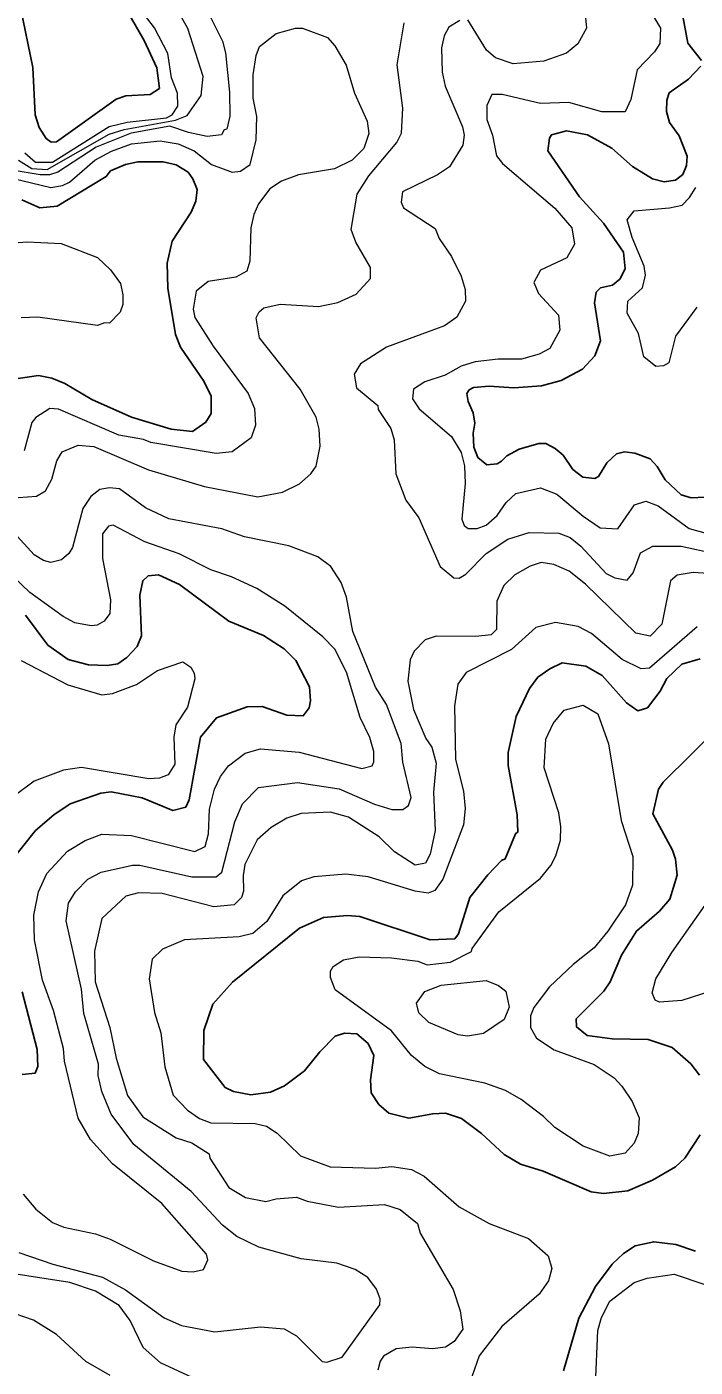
# Model space of a CAD drawing. Extents: x 673.3 to 698.5, y 6984.3 to 7012.3.
# Drawn here: x 677.291 to 678.252, y 7005.208 to 7007.134 of the extents above; entities that cross this region are included whole.
import ezdxf

# ---------------------------------------------------------------- set-up
doc = ezdxf.new("R2010")
doc.units = 0
doc.header["$LTSCALE"] = 0.032
doc.layers.add('1', color=7, linetype='Continuous', lineweight=25)
doc.layers.add('2', color=7, linetype='Continuous', lineweight=13)

msp = doc.modelspace()

# ---------------------------------------------------------------- linework, layer by layer
at = {"layer": '1'}
for points in [[(677.2821, 7007.1621), (677.2999, 7007.076), (677.3033, 7007.0076), (677.3091, 7006.9895), (677.3194, 7006.9737), (677.3263, 7006.9686), (677.3339, 7006.9689), (677.4199, 7007.0305), (677.4336, 7007.0353), (677.4688, 7007.0368), (677.4822, 7007.0458), (677.4783, 7007.0752), (677.46, 7007.1144), (677.4308, 7007.1652), (677.3645, 7007.2411), (677.2546, 7007.3088)], [(678.2339, 7007.1496), (678.2414, 7007.1107), (678.261, 7007.0859)], [(678.2601, 7007.0777), (678.2423, 7007.059), (678.2146, 7007.0393), (678.2113, 7007.0288), (678.2105, 7007.0125), (678.2151, 7006.9969), (678.229, 7006.9774), (678.2404, 7006.9484), (678.2394, 7006.9347), (678.2339, 7006.922), (678.2233, 7006.914), (678.2072, 7006.9116), (678.1907, 7006.9158), (678.1619, 7006.9335), (678.132, 7006.9598), (678.0969, 7006.9792), (678.0669, 7006.9847), (678.0454, 7006.9791), (678.0423, 7006.9744), (678.0403, 7006.9559), (678.0855, 7006.8899), (678.1201, 7006.8518), (678.1487, 7006.8104), (678.151, 7006.7864), (678.1436, 7006.7716), (678.133, 7006.7627), (678.1158, 7006.759), (678.1093, 7006.7528), (678.1073, 7006.7374), (678.1159, 7006.6831), (678.1077, 7006.6615), (678.0901, 7006.6422), (678.0592, 7006.6259), (678.031, 7006.6183), (677.9911, 7006.6154), (677.956, 7006.6175), (677.9331, 7006.6159), (677.9268, 7006.6124), (677.9239, 7006.607), (677.9255, 7006.5956), (677.9329, 7006.5794), (677.9352, 7006.5647), (677.9328, 7006.5502), (677.9336, 7006.5299), (677.9397, 7006.5153), (677.9525, 7006.5048), (677.9672, 7006.5061), (677.9737, 7006.5098), (677.9813, 7006.5176), (677.999, 7006.5272), (678.0273, 7006.5352), (678.0374, 7006.5353), (678.0506, 7006.5283), (678.0619, 7006.5183), (678.0761, 7006.4981), (678.0902, 7006.4869), (678.1078, 7006.4849), (678.1127, 7006.4881), (678.125, 7006.5076), (678.1389, 7006.5205), (678.1503, 7006.5231), (678.1652, 7006.5216), (678.1873, 7006.5134), (678.1972, 7006.5021), (678.2089, 7006.4829), (678.2317, 7006.4613), (678.2461, 7006.4572), (678.2656, 7006.458)], [(677.2788, 7006.6288), (677.3084, 7006.633), (677.3273, 7006.629), (677.3459, 7006.6215), (677.3848, 7006.5987), (677.442, 7006.5731), (677.499, 7006.5559), (677.5296, 7006.5526), (677.5485, 7006.5658), (677.5563, 7006.5784), (677.5565, 7006.6034), (677.5457, 7006.6249), (677.5124, 7006.674), (677.5052, 7006.692), (677.4938, 7006.7587), (677.4931, 7006.7946), (677.5004, 7006.8262), (677.5274, 7006.8679), (677.5345, 7006.8838), (677.536, 7006.9003), (677.5299, 7006.9159), (677.5231, 7006.9254), (677.506, 7006.9359), (677.4873, 7006.94), (677.4511, 7006.94), (677.4331, 7006.9366), (677.4118, 7006.9271), (677.4052, 7006.9192), (677.3351, 7006.8764), (677.31, 7006.8742), (677.2842, 7006.8856)], [(677.2684, 7005.9346), (677.304, 7005.979), (677.3304, 7006.0015), (677.3536, 7006.0171), (677.3978, 7006.0328), (677.4126, 7006.0344), (677.457, 7006.0261), (677.5012, 7006.0078), (677.5199, 7006.0127), (677.5249, 7006.0229), (677.541, 7006.1133), (677.5639, 7006.1411), (677.6079, 7006.1566), (677.6298, 7006.1574), (677.6652, 7006.1448), (677.6886, 7006.1439), (677.697, 7006.1551), (677.699, 7006.1656), (677.6974, 7006.1856), (677.678, 7006.2232), (677.661, 7006.2402), (677.6317, 7006.2591), (677.5819, 7006.28), (677.5106, 7006.3327), (677.4804, 7006.3463), (677.4659, 7006.3453), (677.4579, 7006.338), (677.454, 7006.3173), (677.4563, 7006.2588), (677.4498, 7006.2437), (677.4353, 7006.2276), (677.4222, 7006.2185), (677.4068, 7006.2161), (677.3801, 7006.2169), (677.3507, 7006.2249), (677.3217, 7006.2456), (677.2894, 7006.2885)], [(678.259, 7006.2258), (678.2324, 7006.2179), (678.2113, 7006.1973), (678.2014, 7006.1794), (678.1832, 7006.1555), (678.1692, 7006.1511), (678.1531, 7006.1627), (678.1182, 7006.2016), (678.0948, 7006.2152), (678.0609, 7006.2201), (678.043, 7006.2114), (678.0259, 7006.1992), (678.0135, 7006.1829), (677.9948, 7006.1431), (677.9833, 7006.0909), (677.9833, 7006.0724), (677.9962, 7006.0014), (677.997, 7005.977), (677.9936, 7005.9744), (677.9788, 7005.9383), (677.9733, 7005.9357), (677.9537, 7005.9153), (677.928, 7005.8825), (677.9116, 7005.8303), (677.9062, 7005.8232), (677.8708, 7005.822), (677.77, 7005.8554), (677.7524, 7005.8569), (677.7177, 7005.8538), (677.683, 7005.8384), (677.5869, 7005.761), (677.5588, 7005.7294), (677.5459, 7005.6913), (677.5453, 7005.6498), (677.5762, 7005.6094), (677.5886, 7005.6036), (677.6133, 7005.5988), (677.6415, 7005.6029), (677.6618, 7005.612), (677.6906, 7005.6337), (677.7123, 7005.6609), (677.7347, 7005.6832), (677.748, 7005.6875), (677.7658, 7005.6866), (677.782, 7005.6728), (677.7902, 7005.6557), (677.7854, 7005.6207), (677.7864, 7005.6018), (677.7974, 7005.5852), (677.8114, 7005.5727), (677.8404, 7005.5655), (677.8746, 7005.5719), (677.8928, 7005.5727), (677.9162, 7005.5652), (677.9447, 7005.5435), (677.9775, 7005.5133), (678.0009, 7005.4992), (678.0336, 7005.4894), (678.1022, 7005.4598), (678.1199, 7005.4571), (678.1548, 7005.4611), (678.1906, 7005.4765), (678.2235, 7005.4954), (678.2371, 7005.5081), (678.2592, 7005.5415)], [(678.2578, 7005.6274), (678.2455, 7005.6435), (678.2189, 7005.6669), (678.1844, 7005.6785), (678.1325, 7005.6794), (678.0968, 7005.6843), (678.0813, 7005.6967), (678.081, 7005.7084), (678.1206, 7005.7481), (678.1298, 7005.7616), (678.1457, 7005.7998), (678.1676, 7005.8343), (678.2004, 7005.8632), (678.2154, 7005.8801), (678.2259, 7005.915), (678.2235, 7005.9378), (678.2193, 7005.9509), (678.191, 7006.0031), (678.1991, 7006.0385), (678.2057, 7006.0485), (678.2867, 7006.1287)], [(677.2849, 7005.6282), (677.3035, 7005.6304), (677.3073, 7005.6398), (677.3065, 7005.6644), (677.2847, 7005.7473)], [(678.0625, 7005.2025), (678.0844, 7005.2782), (678.1086, 7005.3235), (678.1326, 7005.3556), (678.1487, 7005.3707), (678.1654, 7005.382), (678.1922, 7005.3878), (678.224, 7005.384), (678.2522, 7005.3743)]]:
    msp.add_lwpolyline(points, dxfattribs=at)
at = {"layer": '2'}
for points in [[(677.5335, 7007.1925), (677.5726, 7007.1138), (677.5769, 7007.0969), (677.5825, 7007.0405), (677.5833, 7007.006), (677.5787, 7006.9871), (677.5751, 7006.9861), (677.571, 7006.9792), (677.5506, 7006.9767), (677.5237, 7006.9822), (677.4967, 7006.9914), (677.4412, 7006.9814), (677.3911, 7006.9611), (677.336, 7006.9255), (677.324, 7006.9217), (677.3108, 7006.9214), (677.2733, 7006.9276)], [(677.2795, 7006.9426), (677.2984, 7006.9307), (677.3206, 7006.929), (677.4099, 7006.9799), (677.4315, 7006.9869), (677.5052, 7007.0002), (677.522, 7007.0067), (677.5418, 7007.0355), (677.545, 7007.0627), (677.5229, 7007.1317), (677.4978, 7007.177)], [(677.2884, 7006.9532), (677.3038, 7006.9399), (677.3282, 7006.9399), (677.4097, 7006.9908), (677.4354, 7006.9971), (677.4923, 7007.0036), (677.5002, 7007.0077), (677.5085, 7007.0202), (677.5077, 7007.0389), (677.4992, 7007.0609), (677.4938, 7007.0958), (677.475, 7007.133), (677.4381, 7007.1814)], [(678.0908, 7007.1822), (678.0956, 7007.1322), (678.0831, 7007.11), (678.0668, 7007.0963), (678.0342, 7007.085), (677.9902, 7007.081), (677.9649, 7007.0897), (677.9519, 7007.1008), (677.9249, 7007.1441)], [(677.6254, 7006.7244), (677.6321, 7006.7301), (677.6553, 7006.7357), (677.7107, 7006.7324), (677.7384, 7006.7382), (677.7647, 7006.7501), (677.7852, 7006.7726), (677.7853, 7006.7882), (677.7644, 7006.8246), (677.7577, 7006.8429), (677.7659, 7006.8939), (677.7827, 7006.9199), (677.8233, 7006.9678), (677.83, 7006.9814), (677.8317, 7007.0174), (677.8237, 7007.0796), (677.8337, 7007.14)], [(677.9134, 7007.1434), (677.8978, 7007.1338), (677.8911, 7007.1215)], [(678.192, 7007.1491), (678.2021, 7007.1322), (678.2008, 7007.1102), (678.1934, 7007.0983), (678.1682, 7007.0725), (678.1595, 7007.03), (678.1511, 7007.0121), (678.1178, 7007.0122), (678.0704, 7007.0255), (678.0293, 7007.024), (677.9746, 7007.0369), (677.9594, 7007.0369), (677.9523, 7007.0212), (677.9523, 7007.001), (677.9604, 7006.9783), (677.9663, 7006.9489)], [(677.2703, 7006.9165), (677.3261, 7006.9035), (677.3429, 7006.9064), (677.3528, 7006.9108), (677.3892, 7006.9427), (677.4131, 7006.9555), (677.442, 7006.9662), (677.483, 7006.9702), (677.5087, 7006.9661), (677.5321, 7006.9561), (677.5568, 7006.9363), (677.5864, 7006.9254), (677.5984, 7006.9269), (677.6121, 7006.9364), (677.6208, 7006.9718), (677.6217, 7007.0056), (677.6168, 7007.0315), (677.6166, 7007.0653), (677.621, 7007.0929), (677.6258, 7007.1061), (677.6496, 7007.1249), (677.6776, 7007.1322), (677.6876, 7007.1322), (677.7236, 7007.1189), (677.734, 7007.107), (677.7503, 7007.0793), (677.7622, 7007.0388), (677.7806, 7006.9986), (677.7828, 7006.9811), (677.7756, 7006.9592), (677.7589, 7006.9428), (677.7333, 7006.9299), (677.682, 7006.9216), (677.6573, 7006.9126), (677.6408, 7006.9013), (677.6244, 7006.88), (677.6176, 7006.8643), (677.6135, 7006.8451), (677.612, 7006.7973), (677.6076, 7006.783), (677.5919, 7006.7746), (677.552, 7006.7682), (677.5346, 7006.7543), (677.5305, 7006.7285), (677.5328, 7006.7166), (677.5591, 7006.6752)], [(677.8911, 7007.1215), (677.8872, 7007.1043), (677.888, 7007.0689), (677.8924, 7007.049), (677.9174, 7006.9907), (677.9198, 7006.9783), (677.918, 7006.964), (677.8988, 7006.9331), (677.8814, 7006.9213), (677.8314, 7006.8971), (677.8294, 7006.8823), (677.8328, 7006.874), (677.8783, 7006.8443), (677.8839, 7006.8299), (677.9017, 7006.804), (677.9155, 7006.7758), (677.9213, 7006.7568), (677.9219, 7006.7399), (677.9095, 7006.7167), (677.8915, 7006.7043), (677.8084, 7006.6738), (677.7711, 7006.6497), (677.7619, 7006.6352), (677.765, 7006.6152), (677.7957, 7006.5899), (677.7964, 7006.5844), (677.8145, 7006.5568), (677.8194, 7006.5405), (677.8215, 7006.4915), (677.8359, 7006.454), (677.8545, 7006.4283), (677.8854, 7006.3587), (677.9051, 7006.342), (677.9128, 7006.3415), (677.9224, 7006.3474), (677.9514, 7006.3773), (677.9827, 7006.3978), (678.0133, 7006.4074), (678.0557, 7006.4066), (678.072, 7006.4001), (678.0875, 7006.3878), (678.1239, 7006.3485), (678.1365, 7006.342), (678.154, 7006.339), (678.1629, 7006.3493), (678.1731, 7006.3781), (678.191, 7006.3878), (678.2316, 7006.3878), (678.2799, 7006.3774)], [(677.9663, 7006.9489), (677.9748, 7006.9379), (678.0503, 7006.8738), (678.0744, 7006.8453), (678.0785, 7006.8219), (678.0672, 7006.802), (678.0297, 7006.7844), (678.0199, 7006.7667), (678.0267, 7006.7509), (678.0555, 7006.7196), (678.0573, 7006.6983), (678.0429, 7006.6718), (678.0276, 7006.6638), (678.0023, 7006.6567), (677.9688, 7006.6566), (677.9357, 7006.6526), (677.9154, 7006.6467), (677.8925, 7006.6337), (677.8635, 7006.624), (677.8471, 7006.6133), (677.8457, 7006.5994), (677.855, 7006.5853), (677.9016, 7006.5453), (677.9155, 7006.5226), (677.9204, 7006.5034), (677.9214, 7006.4777), (677.9165, 7006.4263), (677.92, 7006.4172), (677.9258, 7006.4132), (677.9387, 7006.4132), (677.9514, 7006.4179), (677.9675, 7006.4316), (677.98, 7006.4506), (677.9942, 7006.4633), (678.0297, 7006.4718), (678.0532, 7006.4627), (678.0909, 7006.4307), (678.1151, 7006.4142), (678.1406, 7006.4126), (678.1644, 7006.4469), (678.1808, 7006.4523), (678.1984, 7006.4455), (678.2433, 7006.413), (678.2655, 7006.4067)], [(678.2542, 7006.7313), (678.2234, 7006.6894), (678.2138, 7006.6512), (678.2063, 7006.6469), (678.1952, 7006.6461), (678.1779, 7006.66), (678.1704, 7006.6936), (678.1543, 7006.7227), (678.1552, 7006.7397), (678.1762, 7006.7593), (678.1803, 7006.7774), (678.1787, 7006.7901), (678.1611, 7006.8312), (678.1543, 7006.857), (678.1641, 7006.8699), (678.215, 7006.874), (678.233, 7006.878), (678.2438, 7006.8887), (678.2528, 7006.9032)], [(677.259, 7006.8229), (677.2922, 7006.8253), (677.3407, 7006.8227), (677.3931, 7006.8026), (677.4118, 7006.785), (677.4258, 7006.7655), (677.4294, 7006.749), (677.4294, 7006.7351), (677.4253, 7006.7242), (677.4102, 7006.7082), (677.4028, 7006.7086), (677.3928, 7006.7047), (677.3071, 7006.7169), (677.2831, 7006.7161)], [(677.2537, 7006.456), (677.3054, 7006.4596), (677.3181, 7006.4671), (677.3272, 7006.4838), (677.3347, 7006.5103), (677.3421, 7006.5235), (677.3654, 7006.5329), (677.3879, 7006.5312), (677.4663, 7006.4975), (677.5469, 7006.4733), (677.6232, 7006.4588), (677.6587, 7006.4652), (677.6831, 7006.4773), (677.6994, 7006.4917), (677.7071, 7006.5028), (677.7128, 7006.5314), (677.7113, 7006.5559), (677.707, 7006.5731), (677.6843, 7006.6135), (677.6258, 7006.6871), (677.6208, 7006.7158), (677.6254, 7006.7244)], [(677.5591, 7006.6752), (677.6093, 7006.6072), (677.6184, 7006.5856), (677.62, 7006.5615), (677.6137, 7006.5433), (677.5867, 7006.5232), (677.5634, 7006.5207), (677.4696, 7006.5369), (677.4593, 7006.541), (677.4237, 7006.5475), (677.3367, 7006.5846), (677.3243, 7006.5857), (677.3043, 7006.5729), (677.2984, 7006.5653), (677.2878, 7006.525)], [(677.3481, 7005.849), (677.3513, 7005.8743), (677.3612, 7005.891), (677.3792, 7005.9092), (677.398, 7005.9189), (677.4433, 7005.9293), (677.4536, 7005.9294), (677.5283, 7005.9122), (677.5635, 7005.9124), (677.5718, 7005.9189), (677.5902, 7005.9913), (677.6013, 7006.0173), (677.6245, 7006.0409), (677.6805, 7006.0482), (677.7404, 7006.0391), (677.7912, 7006.0168), (677.816, 7006.0093), (677.8316, 7006.009), (677.8397, 7006.0148), (677.8439, 7006.0264), (677.8318, 7006.0773), (677.8292, 7006.104), (677.8084, 7006.1601), (677.7925, 7006.1848), (677.76, 7006.2652), (677.7509, 7006.3144), (677.7431, 7006.3353), (677.7284, 7006.3586), (677.7097, 7006.3726), (677.6679, 7006.3883), (677.6042, 7006.401), (677.5717, 7006.4124), (677.4954, 7006.4269), (677.4619, 7006.443), (677.4248, 7006.4699), (677.4101, 7006.4717), (677.3961, 7006.4693), (677.3836, 7006.4591), (677.3717, 7006.4421), (677.3572, 7006.386), (677.3518, 7006.3771), (677.3413, 7006.3682), (677.3261, 7006.3642), (677.3153, 7006.3669), (677.3021, 7006.3751), (677.2727, 7006.4074)], [(677.5853, 7006.3438), (677.5557, 7006.3537), (677.5103, 7006.3767), (677.4609, 7006.394), (677.4156, 7006.418), (677.4087, 7006.4165), (677.4, 7006.4055), (677.4002, 7006.3702), (677.4116, 7006.3105), (677.4108, 7006.2907), (677.4027, 7006.2798), (677.3923, 7006.274), (677.3841, 7006.2731), (677.3604, 7006.2777), (677.3434, 7006.2864), (677.2958, 7006.321), (677.2608, 7006.3545)], [(678.3288, 7006.3448), (678.2487, 7006.3497), (678.2259, 7006.3461), (678.2163, 7006.3377), (678.2039, 7006.2755), (678.1871, 7006.2585), (678.1665, 7006.2628), (678.0943, 7006.3331), (678.0709, 7006.3516), (678.0487, 7006.3615), (678.0305, 7006.3642), (678.0148, 7006.3592), (677.9925, 7006.3465), (677.977, 7006.3312), (677.967, 7006.3086), (677.9661, 7006.2679), (677.9585, 7006.2605), (677.9364, 7006.2577), (677.8795, 7006.2583), (677.8639, 7006.2531), (677.8482, 7006.2366), (677.8424, 7006.2241), (677.8391, 7006.1938), (677.8471, 7006.1528), (677.8647, 7006.1113), (677.8732, 7006.0988), (677.8797, 7006.076), (677.8758, 7006.0343), (677.8782, 7005.979), (677.871, 7005.9448), (677.8642, 7005.9319), (677.8492, 7005.9294), (677.8195, 7005.9481), (677.7977, 7005.9698), (677.7536, 7005.9981), (677.728, 7006.0052), (677.6857, 7006.0035), (677.6648, 7005.9969), (677.6423, 7005.9833), (677.6223, 7005.9658), (677.6047, 7005.9303), (677.6021, 7005.9142), (677.6028, 7005.8917), (677.5997, 7005.8825), (677.5895, 7005.8723), (677.5599, 7005.8692), (677.486, 7005.8886), (677.4521, 7005.8895), (677.4337, 7005.8845), (677.3994, 7005.8525), (677.3888, 7005.8056), (677.3896, 7005.7613), (677.4109, 7005.6959), (677.4198, 7005.6518), (677.4362, 7005.5982), (677.4582, 7005.5676), (677.5059, 7005.5374), (677.5283, 7005.5302), (677.5535, 7005.5144), (677.5544, 7005.508), (677.5815, 7005.4657), (677.6057, 7005.4515), (677.635, 7005.4456), (677.6498, 7005.4497), (677.6791, 7005.4521), (677.6941, 7005.4464), (677.7394, 7005.4376), (677.8056, 7005.4414), (677.828, 7005.4341), (677.8528, 7005.4139), (677.8566, 7005.4003), (677.9041, 7005.3194), (677.9142, 7005.2886), (677.9181, 7005.2624), (677.9055, 7005.2443), (677.893, 7005.2365), (677.8744, 7005.234), (677.845, 7005.2364), (677.822, 7005.2339), (677.8041, 7005.2232), (677.7992, 7005.2161), (677.796, 7005.2034)], [(677.2863, 7005.4563), (677.3045, 7005.4347), (677.3281, 7005.4157), (677.3444, 7005.409), (677.39, 7005.3992), (677.4113, 7005.3914), (677.4736, 7005.3604), (677.5143, 7005.3453), (677.5303, 7005.3447), (677.5453, 7005.3481), (677.5515, 7005.3617), (677.5498, 7005.3699), (677.4854, 7005.4426), (677.4144, 7005.4998), (677.383, 7005.5346), (677.3654, 7005.5656), (677.3456, 7005.6473), (677.3439, 7005.6655), (677.3297, 7005.7204), (677.3141, 7005.7639), (677.3025, 7005.8216), (677.3017, 7005.8571), (677.3084, 7005.8909), (677.3202, 7005.9173), (677.3498, 7005.9493), (677.3754, 7005.9647), (677.3994, 7005.9737), (677.4417, 7005.9717), (677.5326, 7005.949), (677.5478, 7005.9561), (677.5525, 7005.974), (677.5541, 7006.0095), (677.5612, 7006.0382), (677.5695, 7006.0564), (677.581, 7006.0719), (677.605, 7006.09), (677.6274, 7006.0964), (677.6827, 7006.0914), (677.7728, 7006.0679), (677.7876, 7006.0721), (677.7902, 7006.0777), (677.7902, 7006.0927), (677.7845, 7006.1126), (677.7706, 7006.1414), (677.751, 7006.2066), (677.734, 7006.2397), (677.7168, 7006.2575), (677.6621, 7006.3017), (677.6219, 7006.3267), (677.5853, 7006.3438)], [(678.186, 7006.2122), (678.1742, 7006.2113), (678.1467, 7006.2247), (678.1029, 7006.2624), (678.0837, 7006.2721), (678.0513, 7006.278), (678.0229, 7006.2708), (677.988, 7006.2394), (677.9229, 7006.206), (677.9107, 7006.1894), (677.9059, 7006.1584), (677.9075, 7006.0809), (677.9189, 7006.0353), (677.9213, 7006.0108), (677.9189, 7005.9871), (677.889, 7005.9088), (677.8779, 7005.8927), (677.8682, 7005.8888), (677.8493, 7005.8916), (677.7821, 7005.9122), (677.7498, 7005.9162), (677.7039, 7005.9122), (677.686, 7005.9065), (677.6591, 7005.8853), (677.6364, 7005.8483), (677.6163, 7005.831), (677.5967, 7005.826), (677.5182, 7005.8219), (677.4862, 7005.8083), (677.4715, 7005.7941), (677.467, 7005.7659), (677.4751, 7005.7174), (677.484, 7005.6883), (677.4898, 7005.6392), (677.5019, 7005.5983), (677.5222, 7005.5769), (677.5397, 7005.5652), (677.5558, 7005.5589), (677.6195, 7005.558), (677.6358, 7005.5538), (677.6512, 7005.544), (677.6846, 7005.5115), (677.7273, 7005.4956), (677.7925, 7005.4938), (677.8158, 7005.4962), (677.8443, 7005.4919), (677.8626, 7005.4823), (677.9127, 7005.4379), (677.9557, 7005.4141), (678.0124, 7005.3924), (678.0404, 7005.3678), (678.0459, 7005.3493), (678.041, 7005.3316), (678.0278, 7005.3127), (677.9741, 7005.2662), (677.9414, 7005.2236), (677.9214, 7005.1661)], [(678.2547, 7006.2718), (678.186, 7006.2122)], [(677.2834, 7006.2234), (677.3502, 7006.1885), (677.399, 7006.1738), (677.4144, 7006.1757), (677.4489, 7006.1887), (677.4793, 7006.209), (677.5156, 7006.2216), (677.5269, 7006.2136), (677.532, 7006.2052), (677.5328, 7006.1972), (677.5225, 7006.1564), (677.5053, 7006.1307), (677.5027, 7006.113), (677.5042, 7006.0742), (677.4946, 7006.059), (677.482, 7006.054), (677.4666, 7006.0531), (677.37, 7006.0694), (677.3442, 7006.0655), (677.3018, 7006.0498), (677.2739, 7006.0287)], [(678.2743, 7005.7478), (678.2328, 7005.7344), (678.2007, 7005.7324), (678.1941, 7005.735), (678.1901, 7005.7456), (678.1953, 7005.7656), (678.2182, 7005.8034), (678.3084, 7005.9316)], [(677.2798, 7005.3726), (677.3288, 7005.3558), (677.4003, 7005.3369), (677.4333, 7005.3185), (677.4887, 7005.2784), (677.5139, 7005.2672), (677.5616, 7005.2584), (677.627, 7005.2656), (677.6612, 7005.2625), (677.6789, 7005.2524), (677.716, 7005.2157), (677.7225, 7005.2146), (677.7443, 7005.2217), (677.7989, 7005.2972), (677.7991, 7005.3056), (677.7941, 7005.3196), (677.7812, 7005.3365), (677.7631, 7005.3477), (677.7371, 7005.3571), (677.6854, 7005.3635), (677.6247, 7005.38), (677.5932, 7005.3952), (677.5724, 7005.4118), (677.5274, 7005.4601), (677.4454, 7005.5278), (677.4124, 7005.5712), (677.3993, 7005.6039), (677.3938, 7005.6268), (677.3944, 7005.6433), (677.3733, 7005.7157), (677.3699, 7005.7508), (677.3481, 7005.849)], [(677.4834, 7005.214), (677.4584, 7005.2358), (677.44, 7005.2746), (677.4241, 7005.2963), (677.3903, 7005.3169), (677.3534, 7005.3293), (677.2573, 7005.3439)], [(678.1086, 7005.1815), (678.1119, 7005.2603), (678.1173, 7005.2789), (678.129, 7005.3023), (678.1643, 7005.3293), (678.1827, 7005.3357), (678.2215, 7005.3414), (678.3113, 7005.311), (678.3853, 7005.2998), (678.4799, 7005.2736), (678.5251, 7005.2574), (678.5796, 7005.2285), (678.5994, 7005.2226), (678.6149, 7005.2234), (678.6304, 7005.2484), (678.6448, 7005.2651), (678.6622, 7005.279), (678.6857, 7005.2875), (678.7235, 7005.2925), (678.7521, 7005.2902), (678.8174, 7005.2736), (678.8648, 7005.2674), (678.9219, 7005.2787)], [(677.411, 7005.1956), (677.376, 7005.2155), (677.3339, 7005.2544), (677.3011, 7005.2753), (677.2622, 7005.2885)], [(677.5551, 7005.1806), (677.4834, 7005.214)]]:
    msp.add_lwpolyline(points, dxfattribs=at)
for points in [[(678.1065, 7005.6426), (678.1353, 7005.6233), (678.1463, 7005.6116), (678.1614, 7005.5893), (678.1713, 7005.5659), (678.1697, 7005.5434), (678.1642, 7005.5294), (678.1512, 7005.5151), (678.1291, 7005.5109), (678.0909, 7005.525), (678.05, 7005.5521), (678.0337, 7005.5678), (678.0017, 7005.5924), (677.9794, 7005.6051), (677.9496, 7005.6159), (677.8846, 7005.6293), (677.8633, 7005.6396), (677.8442, 7005.6555), (677.8152, 7005.691), (677.7346, 7005.7499), (677.728, 7005.7679), (677.7276, 7005.7768), (677.7317, 7005.7836), (677.7464, 7005.7933), (677.7688, 7005.7974), (677.8152, 7005.7958), (677.8532, 7005.791), (677.8666, 7005.7861), (677.9003, 7005.7897), (677.9302, 7005.805), (677.9312, 7005.8096), (677.9697, 7005.8621), (678.0293, 7005.9103), (678.0443, 7005.9286), (678.0516, 7005.9424), (678.0581, 7005.9652), (678.0589, 7005.9848), (678.0557, 7006.0043), (678.0347, 7006.0689), (678.037, 7006.1102), (678.0475, 7006.133), (678.0633, 7006.1521), (678.0909, 7006.1591), (678.1119, 7006.1468), (678.1274, 7006.1035), (678.1453, 7005.9932), (678.1622, 7005.9414), (678.1616, 7005.9006), (678.1517, 7005.8722), (678.1265, 7005.8343), (678.1068, 7005.8103), (678.0765, 7005.7864), (678.0425, 7005.7541), (678.02, 7005.7245), (678.015, 7005.7128), (678.015, 7005.6959), (678.0236, 7005.6805), (678.0491, 7005.6638)], [(677.9515, 7005.7632), (677.9693, 7005.756), (677.9798, 7005.7478), (677.9846, 7005.7249), (677.9774, 7005.7072), (677.9475, 7005.6872), (677.9248, 7005.6835), (677.9113, 7005.6851), (677.8692, 7005.7028), (677.8546, 7005.7169), (677.8512, 7005.7306), (677.8634, 7005.7475), (677.8869, 7005.7568)]]:
    msp.add_lwpolyline(points, close=True, dxfattribs=at)

doc.saveas('drawing.dxf')
